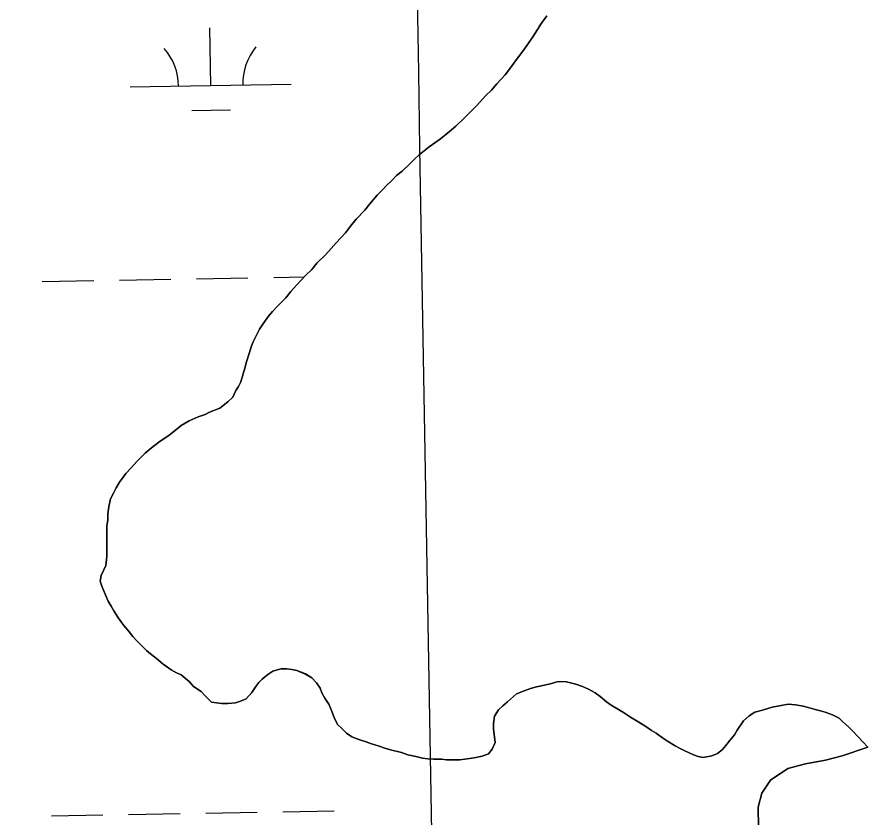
# Model space of a CAD drawing. Extents: x 3887375 to 3925618, y 296674 to 322633.
# Drawn here: x 3912576 to 3913106, y 305744 to 306243 of the extents above; entities that cross this region are included whole.
import ezdxf

# ---------------------------------------------------------------- set-up
doc = ezdxf.new("R2010")
doc.units = 0
for name, color, linetype in [('V-GRID-MAJR', 7, 'Continuous'), ('V-TOPO-SHOR', 7, 'Continuous'), ('V-WETL-SWMP', 7, 'Continuous')]:
    doc.layers.add(name, color=color, linetype=linetype)

msp = doc.modelspace()

# ---------------------------------------------------------------- linework, layer by layer
at = {"layer": 'V-GRID-MAJR'}
msp.add_spline([(3912891.01, 302470.56), (3912786.16, 308527.39), (3912681.27, 314587.3), (3912576.37, 320647.21), (3912576.32, 320650.3)], degree=3, dxfattribs=at)
at = {"layer": 'V-TOPO-SHOR'}
for points in [[(3912883.24, 306211.43), (3912886.42, 306215.71), (3912891.02, 306221.77), (3912894.55, 306226.76), (3912897.73, 306231.39), (3912902.67, 306239.23), (3912905.85, 306243.87)], [(3912678.34, 305833.49), (3912675.49, 305834.91), (3912672.28, 305836.67), (3912667.29, 305840.2), (3912663.01, 305843.74), (3912659.45, 305846.57), (3912656.95, 305848.69), (3912654.45, 305851.16), (3912650.88, 305854.7), (3912648.38, 305857.54), (3912645.17, 305861.43), (3912642.67, 305864.27), (3912640.88, 305866.75), (3912639.09, 305869.58), (3912636.59, 305873.48), (3912634.8, 305876.32), (3912633.01, 305879.51), (3912631.21, 305883.77), (3912629.06, 305888.73), (3912627.98, 305891.93), (3912628.68, 305895.48), (3912631.49, 305901.54), (3912632.18, 305907.23), (3912632.16, 305912.2), (3912632.15, 305915.76), (3912632.13, 305920.02), (3912632.1, 305926.06), (3912632.8, 305929.98), (3912632.78, 305933.88), (3912633.47, 305938.15), (3912634.52, 305943.13), (3912636.28, 305946.69), (3912638.04, 305949.9), (3912640.16, 305953.46), (3912644.05, 305958.81), (3912647.23, 305962.38), (3912650.77, 305966.3), (3912656.08, 305971.65), (3912659.97, 305974.87), (3912664.58, 305978.44), (3912670.96, 305982.73), (3912674.85, 305985.95), (3912678.4, 305988.8), (3912683.36, 305991.67), (3912689.04, 305994.18), (3912693.29, 305995.62), (3912696.13, 305997.05), (3912702.52, 305999.57), (3912707.48, 306003.5), (3912710.66, 306006.35), (3912712.42, 306010.63), (3912714.19, 306013.12), (3912715.6, 306015.97), (3912717, 306020.95), (3912718.05, 306024.51), (3912719.1, 306028.43), (3912720.85, 306034.12), (3912721.91, 306037.68), (3912723.31, 306040.88), (3912725.43, 306045.51), (3912727.19, 306048.72), (3912729.31, 306051.92), (3912732.84, 306056.91), (3912735.32, 306059.77), (3912738.5, 306063.33), (3912743.46, 306068.33), (3912746.64, 306072.25), (3912750.18, 306076.18), (3912755.84, 306082.24), (3912759.73, 306085.81), (3912762.91, 306089.74), (3912768.22, 306095.09), (3912771.76, 306099.01), (3912774.94, 306102.58), (3912780.6, 306108.65), (3912783.79, 306112.92), (3912787.32, 306117.21), (3912792.63, 306122.91), (3912795.81, 306126.84), (3912800.41, 306132.19), (3912803.59, 306135.4), (3912806.07, 306137.9), (3912809.61, 306141.47), (3912812.44, 306144.32), (3912815.98, 306147.18), (3912820.94, 306151.82), (3912823.77, 306154.67), (3912826.6, 306157.17), (3912832.62, 306162.17), (3912836.17, 306164.68), (3912839.71, 306167.18), (3912845.38, 306171.83), (3912849.27, 306175.04), (3912854.94, 306180.39), (3912858.48, 306183.96), (3912862.37, 306187.89), (3912867.67, 306193.95), (3912871.57, 306197.52), (3912874.75, 306201.45), (3912880.06, 306207.15), (3912883.24, 306211.43)], [(3913022.66, 305796.34), (3913019.48, 305792.42), (3913017.36, 305789.57), (3913015.23, 305787.07), (3913012.04, 305784.57), (3913008.5, 305783.14), (3913003.17, 305782.04), (3912999.97, 305782.74), (3912997.12, 305783.8), (3912991.78, 305786.26), (3912988.93, 305787.67), (3912985.73, 305789.43), (3912981.09, 305792.26), (3912977.89, 305794.38), (3912973.96, 305797.21), (3912971.11, 305798.97), (3912967.55, 305801.44), (3912963.13, 305804.12), (3912957.93, 305807.3), (3912953.58, 305810.13), (3912950.59, 305812.03), (3912946.03, 305814.72), (3912943.04, 305816.69), (3912939.04, 305820.09), (3912935.98, 305822.35), (3912931.84, 305824.75), (3912928.14, 305826.3), (3912924.01, 305827.85), (3912918.25, 305829.17), (3912912.92, 305829.36), (3912908.8, 305828.28), (3912904.54, 305827.19), (3912899.56, 305826.11), (3912895.66, 305825.03), (3912891.76, 305823.59), (3912887.14, 305821.79), (3912881.48, 305816.79), (3912878.65, 305814.29), (3912875.81, 305811.79), (3912873.34, 305807.87), (3912872.65, 305803.25), (3912872.67, 305799.7), (3912873.4, 305795.08), (3912873.77, 305791.53), (3912872.01, 305787.25), (3912869.53, 305784.4), (3912865.63, 305782.96), (3912860.66, 305781.88), (3912854.97, 305781.14), (3912851.78, 305780.77), (3912847.16, 305780.75), (3912843.6, 305780.74), (3912840.41, 305781.08), (3912835.43, 305781.06), (3912831.87, 305781.4), (3912828.67, 305781.74), (3912824.4, 305782.79), (3912819.43, 305783.83), (3912815.51, 305785.24), (3912808.75, 305786.99), (3912805.19, 305788.04), (3912801.63, 305789.09), (3912796.29, 305790.85), (3912793.45, 305791.9), (3912790.24, 305792.95), (3912787.39, 305794.01), (3912784.55, 305795.06), (3912781.34, 305797.18), (3912778.13, 305800.36), (3912775.99, 305802.49), (3912773.84, 305806.39), (3912772.4, 305810.29), (3912770.25, 305815.26), (3912767.74, 305819.16), (3912765.95, 305822.35), (3912764.87, 305825.26), (3912762.73, 305828.66), (3912759.8, 305831.71), (3912755.81, 305834.11), (3912750.47, 305836.22), (3912747.27, 305836.98), (3912744.07, 305837.33), (3912740.52, 305837.31), (3912735.54, 305835.87), (3912732.35, 305833.72), (3912728.81, 305830.87), (3912726.69, 305828.72), (3912724.92, 305826.23), (3912722.45, 305822.66), (3912718.91, 305818.74), (3912715.37, 305817.3), (3912712.17, 305816.23), (3912707.55, 305815.85), (3912703.64, 305815.83), (3912700.44, 305816.17), (3912697.24, 305816.52), (3912693.67, 305820.41), (3912690.82, 305823.24), (3912686.18, 305826.42), (3912683.69, 305829.25), (3912678.34, 305833.49)], [(3913105.71, 305788.59), (3913096.29, 305798.43), (3913093.58, 305801.12), (3913090.08, 305804.3), (3913087.79, 305806.64), (3913083.59, 305808.68), (3913079.18, 305810.3), (3913076.19, 305811.14), (3913072.85, 305811.98), (3913068.43, 305813.24), (3913065.45, 305814.01), (3913060.61, 305814.84), (3913056.13, 305815.32), (3913051.73, 305814.59), (3913046.04, 305813.5), (3913040.01, 305811.7), (3913035.4, 305810.26), (3913031.85, 305808.11), (3913028.31, 305804.9), (3913024.42, 305799.19), (3913022.66, 305796.34)], [(3913037.6, 305738.77), (3913037.38, 305751.21), (3913039.65, 305759.93), (3913045.12, 305767.95), (3913055.76, 305775.28), (3913066.76, 305778.17), (3913079.19, 305780.53), (3913089.67, 305783.24), (3913105.71, 305788.59)]]:
    msp.add_lwpolyline(points, dxfattribs=at)
at = {"layer": 'V-WETL-SWMP'}
for p, q in [((3912696.8, 306200.39), (3912696.18, 306236.39)), ((3912646.8, 306199.54), (3912746.79, 306201.25)), ((3912685.06, 306184.76), (3912709.06, 306185.17)), ((3912736.01, 306080.98), (3912754.96, 306081.3)), ((3912592.03, 306078.51), (3912624.02, 306079.06)), ((3912640.02, 306079.33), (3912672.02, 306079.88)), ((3912688.01, 306080.15), (3912720.01, 306080.7)), ((3912693.72, 305747.53), (3912725.72, 305748.08)), ((3912741.72, 305748.35), (3912773.71, 305748.9)), ((3912597.74, 305745.88), (3912629.73, 305746.43)), ((3912645.73, 305746.71), (3912677.73, 305747.25))]:
    msp.add_line(p, q, dxfattribs=at)
for points in [[(3912905.85, 306243.87), (3912902.67, 306239.23), (3912897.73, 306231.39), (3912894.55, 306226.76), (3912891.01, 306221.77), (3912886.42, 306215.71), (3912883.24, 306211.43), (3912880.06, 306207.15), (3912874.75, 306201.45), (3912871.57, 306197.52), (3912867.67, 306193.95), (3912862.37, 306187.89), (3912858.48, 306183.96), (3912854.94, 306180.39), (3912849.27, 306175.04), (3912845.38, 306171.82), (3912839.71, 306167.18), (3912836.17, 306164.68), (3912832.62, 306162.17), (3912826.6, 306157.17), (3912823.77, 306154.67), (3912820.94, 306151.82), (3912815.98, 306147.18), (3912812.44, 306144.32), (3912809.61, 306141.47), (3912806.07, 306137.9), (3912803.59, 306135.4), (3912800.41, 306132.19), (3912795.81, 306126.84), (3912792.63, 306122.91), (3912787.32, 306117.21), (3912783.79, 306112.92), (3912780.6, 306108.65), (3912774.94, 306102.58), (3912771.76, 306099.01), (3912768.22, 306095.09), (3912762.91, 306089.74), (3912759.73, 306085.81), (3912755.84, 306082.24), (3912750.18, 306076.18), (3912746.64, 306072.25), (3912743.46, 306068.33), (3912738.5, 306063.34), (3912735.32, 306059.77), (3912732.84, 306056.91), (3912729.31, 306051.92), (3912727.19, 306048.72), (3912725.43, 306045.51), (3912723.31, 306040.88), (3912721.91, 306037.68), (3912720.85, 306034.12)], [(3912720.85, 306034.12), (3912719.1, 306028.42), (3912718.05, 306024.51), (3912717, 306020.95), (3912715.6, 306015.97), (3912714.19, 306013.12), (3912712.42, 306010.63), (3912710.66, 306006.35), (3912707.48, 306003.5), (3912702.52, 305999.57), (3912696.13, 305997.05), (3912693.29, 305995.62), (3912689.04, 305994.18), (3912683.36, 305991.67), (3912678.4, 305988.8), (3912674.85, 305985.95), (3912670.96, 305982.73), (3912664.58, 305978.44), (3912659.97, 305974.87), (3912656.08, 305971.65), (3912650.77, 305966.3), (3912647.23, 305962.38), (3912644.05, 305958.81), (3912640.16, 305953.46), (3912638.04, 305949.9), (3912636.28, 305946.69), (3912634.52, 305943.13), (3912633.47, 305938.15), (3912632.78, 305933.88), (3912632.8, 305929.97), (3912632.1, 305926.06), (3912632.13, 305920.02), (3912632.15, 305915.76), (3912632.16, 305912.2), (3912632.18, 305907.23), (3912631.49, 305901.54), (3912628.68, 305895.48), (3912627.98, 305891.93), (3912629.06, 305888.73), (3912631.21, 305883.77), (3912633.01, 305879.51), (3912634.8, 305876.32), (3912636.59, 305873.48), (3912639.09, 305869.58), (3912640.88, 305866.75), (3912642.67, 305864.27), (3912645.17, 305861.43), (3912648.38, 305857.54), (3912650.88, 305854.71), (3912654.45, 305851.17), (3912656.95, 305848.69), (3912659.45, 305846.57), (3912663.01, 305843.74), (3912667.29, 305840.2), (3912672.28, 305836.67), (3912675.49, 305834.91), (3912678.34, 305833.5), (3912683.69, 305829.25), (3912686.18, 305826.42), (3912690.82, 305823.24), (3912693.67, 305820.41), (3912697.24, 305816.52), (3912700.44, 305816.17), (3912703.64, 305815.83), (3912707.55, 305815.85), (3912712.17, 305816.22), (3912715.37, 305817.3), (3912718.91, 305818.74), (3912722.45, 305822.66), (3912724.92, 305826.23), (3912726.69, 305828.72), (3912728.81, 305830.86), (3912732.35, 305833.72), (3912735.54, 305835.87), (3912740.52, 305837.31), (3912744.07, 305837.33), (3912747.27, 305836.98), (3912750.47, 305836.22), (3912755.81, 305834.1), (3912759.8, 305831.71), (3912762.73, 305828.66), (3912764.87, 305825.26), (3912765.95, 305822.35), (3912767.74, 305819.16), (3912770.25, 305815.26), (3912772.4, 305810.29), (3912773.84, 305806.39), (3912775.99, 305802.49), (3912778.13, 305800.36), (3912781.34, 305797.18), (3912784.55, 305795.06), (3912787.4, 305794.01), (3912790.24, 305792.95), (3912793.45, 305791.9), (3912796.29, 305790.85), (3912801.63, 305789.09), (3912805.19, 305788.04), (3912808.75, 305786.99), (3912815.51, 305785.24), (3912819.42, 305783.83), (3912824.4, 305782.79)], [(3912824.4, 305782.79), (3912828.67, 305781.74), (3912831.87, 305781.4), (3912835.43, 305781.06), (3912840.4, 305781.08), (3912843.6, 305780.74), (3912847.16, 305780.75), (3912851.78, 305780.77), (3912854.98, 305781.14), (3912860.66, 305781.88), (3912865.63, 305782.96), (3912869.53, 305784.4), (3912872.01, 305787.25), (3912873.77, 305791.53), (3912873.4, 305795.08), (3912872.67, 305799.7), (3912872.65, 305803.25), (3912873.34, 305807.87), (3912875.81, 305811.79), (3912878.65, 305814.29), (3912881.48, 305816.79), (3912887.15, 305821.79), (3912891.76, 305823.59), (3912895.66, 305825.02), (3912899.57, 305826.11), (3912904.54, 305827.19), (3912908.8, 305828.28), (3912912.92, 305829.36), (3912918.25, 305829.17), (3912924.01, 305827.84), (3912928.14, 305826.3), (3912931.84, 305824.75), (3912935.98, 305822.35), (3912939.04, 305820.09), (3912943.04, 305816.69), (3912946.03, 305814.72), (3912950.59, 305812.03), (3912953.58, 305810.13), (3912957.93, 305807.3), (3912963.13, 305804.12), (3912967.55, 305801.44), (3912971.12, 305798.97), (3912973.96, 305797.21), (3912977.89, 305794.38), (3912981.09, 305792.26), (3912985.73, 305789.43), (3912988.93, 305787.67), (3912991.78, 305786.26), (3912997.12, 305783.8), (3912999.97, 305782.74), (3913003.17, 305782.04), (3913008.5, 305783.13), (3913012.05, 305784.57), (3913015.23, 305787.07), (3913017.36, 305789.57), (3913019.48, 305792.42), (3913022.66, 305796.34), (3913024.42, 305799.19), (3913028.31, 305804.9), (3913031.85, 305808.11), (3913035.39, 305810.26), (3913040.01, 305811.7), (3913046.04, 305813.5), (3913051.73, 305814.59), (3913056.13, 305815.32), (3913060.61, 305814.84), (3913065.45, 305814.01), (3913068.43, 305813.24), (3913072.85, 305811.98), (3913076.19, 305811.14), (3913079.18, 305810.3), (3913083.59, 305808.68), (3913087.79, 305806.64), (3913090.08, 305804.3), (3913093.58, 305801.12), (3913096.29, 305798.43), (3913105.71, 305788.59), (3913089.67, 305783.24), (3913079.19, 305780.53), (3913066.76, 305778.17), (3913055.76, 305775.28), (3913045.12, 305767.95), (3913039.65, 305759.93), (3913037.38, 305751.21), (3913037.6, 305738.77)]]:
    msp.add_lwpolyline(points, dxfattribs=at)
for centre, start, end in [((3912752.02, 306201.82), 140.2115, 181.7552), ((3912641.55, 306199.92), 0.2115, 41.7552)]:
    msp.add_arc(centre, 35.25, start, end, dxfattribs=at)

doc.saveas('drawing.dxf')
